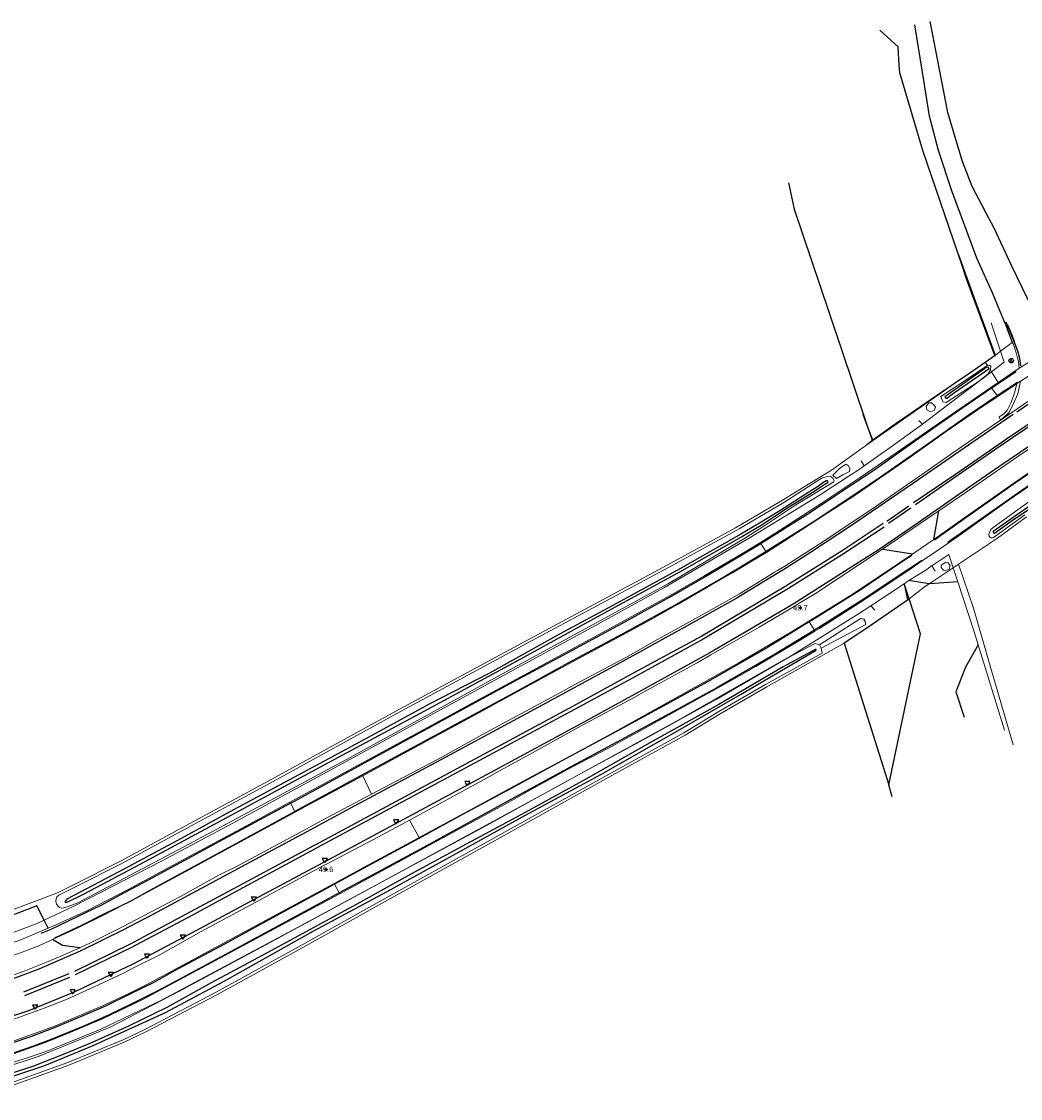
# Model space of a CAD drawing. Header units: metres. Extents: x 169249 to 194689, y 406250 to 412203.
# Tile 405 of 442: x 192243 to 192428, y 411809 to 412008. Entities that reach past the tile are written whole.
import ezdxf
from ezdxf.enums import TextEntityAlignment as Align

# ---------------------------------------------------------------- set-up
doc = ezdxf.new("R2010")
doc.units = ezdxf.units.M
doc.layers.get('0').update_dxf_attribs({"linetype": 'CONTINUOUS'})
for name, color, linetype, lineweight in [('BGT_NLCS_N264$0$B-WE-FV-GELEIDING_WILDRASTER-G', 252, 'CONTINUOUS', 18), ('BGT_NLCS_N264$0$B-WE-OG-TOPOGRAFIE_CULTUURSCHEIDING-G', 252, 'CONTINUOUS', 18), ('BGT_NLCS_N264$0$B-WE-OG-TOPOGRAFIE_TERREIN_AGRARISCH-GV', 252, 'CONTINUOUS', 18), ('BGT_NLCS_N264$0$B-WE-OG-TOPOGRAFIE_WATER-GV', 252, 'CONTINUOUS', 18), ('BGT_NLCS_N264$0$B-WE-OG-TOPOGRAFIE_WEG_BERM-GV', 252, 'CONTINUOUS', 18), ('BGT_NLCS_N264$0$B-WE-OG-TOPOGRAFIE_WEG_RIJWEG-GV', 252, 'CONTINUOUS', 18), ('BGT_NLCS_N264$0$B-WE-OG-TOPOGRAFIE_WEG_RIJWIELPAD-GV', 252, 'CONTINUOUS', 18), ('BGT_NLCS_N264$0$B-WE-VW-BEWEGWIJZERING_DRAAGCONSTRUCTIE-S', 252, 'CONTINUOUS', 25), ('X-XX-AL-REFERENTIE-G', 7, 'CONTINUOUS', 18)]:
    doc.layers.add(name, color=color, linetype=linetype, lineweight=lineweight)
for name, color, linetype in [('BGT_NLCS_N264$0$B-WE-IE-MEUBILAIR_WEGMEUBILAIR-S', 252, 'CONTINUOUS'), ('BGT_NLCS_N264$0$B-WE-IE-TERREINAFSCHEIDING_KUNSTMATIG_HEKWERK_RASTER-G', 252, 'CONTINUOUS'), ('BGT_NLCS_N264$0$B-WE-OG-TOPOGRAFIE_WATER_SLOOT-GV', 252, 'CONTINUOUS'), ('BGT_NLCS_N264$0$B-WE-OG-TOPOGRAFIE_WEG_INRIT-GV', 252, 'CONTINUOUS'), ('BGT_NLCS_N264$0$B-WE-OG-TOPOGRAFIE_WEG_RIJWEG-G', 252, 'CONTINUOUS'), ('BGT_NLCS_N264$0$B-WE-VW-MARKERING-G', 252, 'CONTINUOUS'), ('BGT_NLCS_N264$0$Label_Puntobject', 252, 'CONTINUOUS')]:
    doc.layers.add(name, color=color, linetype=linetype)
doc.styles.add('BGT_NLCS_N264$0$STANDARD', font='txt')

# ---------------------------------------------------------------- blocks, each defined once
blk = doc.blocks.new('BGT_NLCS_N264$0$SIE-WEG_WEGWIJZER-SO')
for q in [(-0.29, -0.29), (0, 0.41), (0.29, -0.29)]:
    blk.add_line((0, 0), q)
blk.add_circle((0, 0), 0.413)
blk = doc.blocks.new('BGT_NLCS_N264$0$SIE-WEG_SCHIJNWERPER-SO')
at = {"ltscale": 0.5, "flags": 128}
blk.add_lwpolyline([(-0.48, 0.61), (-0.21, 0.12), (0.21, 0.12), (0.48, 0.61)], close=True, dxfattribs=at)
at = {"ltscale": 0.5}
blk.add_circle((0, 0), 0.125, dxfattribs=at)
blk = doc.blocks.new('BGT_NLCS_N264$0$SIE-WEG_PAAL_ALGEMEEN_TYPE_02-SO')
at = {"ltscale": 0.5}
h = blk.add_hatch(color=256, dxfattribs=at)
h.paths.add_polyline_path([(0, 0), (0.1875, 0, 0.41421356), (0, 0.1875)])
h.paths.add_polyline_path([(0, -0.1875), (0, 0), (-0.1875, 0, 0.41421356)])
for p, q in [((-0.1875, 0), (0.1875, 0)), ((0, -0.1875), (0, 0.1875))]:
    blk.add_line(p, q, dxfattribs=at)
blk.add_circle((0, 0), 0.1875, dxfattribs=at)
blk = doc.blocks.new('BGT_NLCS_N264')
at = {"layer": 'BGT_NLCS_N264$0$B-WE-FV-GELEIDING_WILDRASTER-G'}
for p, q in [((192422.34, 411952.54, 12.41), (192424.07, 411947.28, 12.41)), ((192409.59, 411933.77, 12.12), (192408.95, 411934.45, 12.14)), ((192398.8, 411926.08, 12.21), (192398.23, 411927.01, 12.27)), ((192411.32, 411907.59, 0.36), (192411.98, 411906.56, 12.45)), ((192415.29, 411907.22, 12.37), (192416.14, 411904.62, 12.35)), ((192406.92, 411904.73, 12.42), (192410.62, 411907.02, 12.38)), ((192400.07, 411900.18, 12.46), (192406.2, 411904.25, 12.42)), ((192406.2, 411904.25, 12.42), (192406.92, 411904.73, 12.42)), ((192400.07, 411900.18, 12.46), (192400.77, 411899.35, 12.46)), ((192419.92, 411892.92, 12.31), (192424.78, 411877.14, 12.45)), ((192245.58, 411841.33, 12.76), (192241.53, 411839.73, 12.78)), ((192247.03, 411842.01, 12.72), (192245.58, 411841.33, 12.76))]:
    blk.add_line(p, q, dxfattribs=at)
for points in [[(192424.07, 411947.28, 12.41), (192424.74, 411945.25, 12.41), (192422.41, 411943.49, 12.38)], [(192422.41, 411943.49, 12.38), (192414.31, 411937.34, 12.28), (192409.59, 411933.77, 12.12)], [(192409.59, 411933.77, 12.12), (192408.53, 411933, 12.31), (192403.8, 411929.58, 12.37), (192398.8, 411926.08, 12.21)], [(192398.8, 411926.08, 12.21), (192398.26, 411925.64, 12.39), (192393.21, 411922.35, 12.4), (192390.67, 411920.72, 12.39), (192377.69, 411912.79, 12.44), (192361.74, 411903.48, 12.62), (192348.39, 411896.14, 12.63), (192333.87, 411888.25, 12.64), (192319.83, 411880.61, 12.68), (192306.48, 411873.26, 12.76), (192292.97, 411865.94, 12.59), (192281.98, 411859.96, 12.8), (192268.64, 411852.87, 12.77), (192257.62, 411847.14, 12.71), (192252.41, 411844.52, 12.58), (192247.03, 411842.01, 12.72)], [(192411.32, 411907.59, 12.37), (192414.5, 411909.64, 12.38), (192415.29, 411907.22, 12.37)], [(192410.62, 411907.02, 12.38), (192411.23, 411907.54, 12.37), (192411.32, 411907.59, 12.37)], [(192416.14, 411904.62, 12.35), (192419.17, 411895.36, 12.29), (192419.92, 411892.92, 12.31)], [(192384.71, 411890.56, 12.55), (192384.8, 411890.61, 12.55), (192397.76, 411898.67, 12.51), (192400.07, 411900.18, 12.46)], [(192345.17, 411868.42, 12.74), (192358.04, 411875.41, 12.64), (192371.45, 411882.8, 12.59), (192384.71, 411890.56, 12.55)], [(192339.53, 411865.34, 12.78), (192342.01, 411866.7, 12.76), (192345.17, 411868.42, 12.74)], [(192232.14, 411812.6, 13.04), (192239.38, 411814.61, 13.05), (192246.13, 411816.81, 13.06), (192259.3, 411822.15, 13.1), (192271.97, 411828.77, 13.04), (192288.06, 411837.43, 12.93), (192301.42, 411844.62, 12.97), (192314.88, 411851.92, 12.88), (192328.48, 411859.25, 12.83), (192339.53, 411865.34, 12.78)]]:
    blk.add_polyline3d(points, dxfattribs=at)
at = {"layer": 'BGT_NLCS_N264$0$B-WE-IE-TERREINAFSCHEIDING_KUNSTMATIG_HEKWERK_RASTER-G'}
for p, q in [((192423, 411946.49, 12.3), (192418.71, 411958.13, 12.17)), ((192420.81, 411952.62, 12.28), (192423.06, 411946.53, 12.32)), ((192423, 411946.48, 12.3), (192423, 411946.49, 12.3)), ((192399.21, 411934.04, 12.2), (192398.62, 411935.56, 12.16)), ((192400.45, 411930.84, 12.3), (192399.21, 411934.04, 12.2)), ((192399.21, 411934.04, 12.02), (192400.29, 411930.83, 12.01)), ((192400.45, 411930.84, 12.3), (192399.29, 411929.96, 12.14)), ((192407.12, 411901.44, 12.33), (192406.2, 411904.25, 12.42)), ((192406.2, 411904.25, 12.42), (192406.85, 411901.22, 12.4)), ((192410.82, 411904.24, 12.42), (192407.05, 411904.82, 12.42)), ((192395.09, 411893.25, 12.56), (192403.37, 411867.02, 12.84)), ((192403.99, 411864.83, 12.88), (192403.37, 411867.02, 12.84))]:
    blk.add_line(p, q, dxfattribs=at)
for points in [[(192418.71, 411958.13, 12.17), (192417.76, 411960.71, 12.15), (192416.99, 411962.97, 12.12), (192409.66, 411984.42, 11.92), (192405.4, 411998.81, 11.96), (192405.31, 412000.16, 11.94), (192405.1, 412003.64, 11.92), (192403.82, 412004.79, 11.85), (192401.7, 412006.71, 11.73)], [(192384.83, 411978.44, 12.05), (192385.85, 411973.57, 12.07), (192392.29, 411954.6, 12.09), (192399.21, 411934.04, 12.02)], [(192416.18, 411965.39, 12.03), (192416.27, 411965.13, 12.04), (192419.58, 411955.93, 12.25), (192420.81, 411952.62, 12.28)], [(192421.18, 411945.2, 12.18), (192418.38, 411943.23, 11.95), (192415.56, 411941.31, 12.02)], [(192423.06, 411946.53, 12.32), (192423.06, 411946.52, 12.32), (192421.18, 411945.2, 12.18)], [(192415.56, 411941.31, 12.02), (192404.76, 411933.91, 12.3), (192400.45, 411930.84, 12.3)], [(192416.14, 411904.62, 12.35), (192410.94, 411904.22, 12.42), (192410.82, 411904.24, 12.42)], [(192406.85, 411901.22, 12.4), (192399.52, 411896.16, 12.5), (192395.09, 411893.25, 12.56)], [(192403.37, 411867.02, 12.84), (192409.25, 411894.98, 12.12), (192407.12, 411901.44, 12.33)], [(192419.92, 411892.92, 12.31), (192417.57, 411888.83, 12.32), (192415.79, 411884.27, 12.24), (192417.31, 411879.55, 12.13)]]:
    blk.add_polyline3d(points, dxfattribs=at)
at = {"layer": 'BGT_NLCS_N264$0$B-WE-OG-TOPOGRAFIE_CULTUURSCHEIDING-G'}
blk.add_polyline3d([(192416.27, 411907.87, 12.37), (192419.07, 411899.7, 12.16), (192422.38, 411888.19, 12.32), (192426.42, 411874.41, 12.45)], dxfattribs=at)
at = {"layer": 'BGT_NLCS_N264$0$B-WE-OG-TOPOGRAFIE_TERREIN_AGRARISCH-GV'}
for p, q in [((192420.81, 411952.62, 7.01), (192418.71, 411958.13, 2.18)), ((192423.11, 411946.56, 12.31), (192420.81, 411952.62, 7.01)), ((192415.56, 411941.31, 12.23), (192421.17, 411945.22, 12.26)), ((192421.17, 411945.22, 12.26), (192423, 411946.49, 12.31)), ((192423, 411946.49, 12.31), (192423.06, 411946.53, 12.31)), ((192423.06, 411946.53, 12.31), (192423.11, 411946.56, 12.31)), ((192399.29, 411929.96, 12.14), (192415.56, 411941.31, 12.23)), ((192415.29, 411907.22, 12.37), (192410.82, 411904.24, 12.39)), ((192416.27, 411907.87, 12.37), (192415.29, 411907.22, 12.37)), ((192406.85, 411901.22, 12.4), (192395.09, 411893.25, 12.56)), ((192407.12, 411901.44, 12.4), (192406.85, 411901.22, 12.4))]:
    blk.add_line(p, q, dxfattribs=at)
for points in [[(192428.83, 411916.61, 12.17), (192423.5, 411912.68, 12.34), (192416.27, 411907.87, 12.37)], [(192160.98, 411826.26, 12.52), (192178.96, 411829.37, 12.67), (192202.03, 411833.18, 12.78), (192215.28, 411835.79, 12.79), (192220.94, 411837.12, 12.83), (192226.71, 411838.81, 12.84), (192231.64, 411840.31, 12.92), (192235.7, 411841.86, 12.89), (192249.51, 411847.03, 12.92), (192252.61, 411848.58, 12.89), (192261.18, 411852.93, 12.84), (192270.39, 411857.9, 12.81), (192289.18, 411868.1, 12.84), (192312.11, 411880.68, 12.93), (192336.11, 411893.6, 12.96), (192362.36, 411907.67, 12.83), (192375.02, 411914.62, 12.67), (192383.69, 411919.73, 12.36), (192387.73, 411922.18, 12.32), (192392.8, 411925.29, 12.23), (192399.29, 411929.96, 12.14)], [(192410.82, 411904.24, 12.39), (192409.98, 411903.68, 12.4), (192407.12, 411901.44, 12.4)], [(192395.09, 411893.25, 12.56), (192380.78, 411885.16, 12.68), (192372.19, 411880.2, 12.74), (192365.7, 411876.25, 12.77), (192351.59, 411868.45, 12.75), (192332.07, 411857.58, 12.72), (192308.96, 411844.77, 12.8), (192295.62, 411837.3, 12.85), (192278.98, 411828.14, 12.92), (192265.9, 411821.3, 12.95), (192261.86, 411819.38, 12.95), (192251.64, 411815.16, 12.93), (192237.28, 411810.04, 12.91)]]:
    blk.add_polyline3d(points, dxfattribs=at)
at = {"layer": 'BGT_NLCS_N264$0$B-WE-OG-TOPOGRAFIE_WATER-GV'}
blk.add_line((192390.86, 411892.3, 12.27), (192390.52, 411892.97, 12.38), dxfattribs=at)
for points in [[(192432.39, 411921.64, 12.12), (192422.67, 411914.64, 12.4), (192422.24, 411914.26, 12.4), (192421.92, 411913.63, 12.4), (192421.86, 411913.38, 12.4), (192421.92, 411913.05, 12.4), (192422.13, 411912.79, 12.4), (192422.25, 411912.73, 12.4), (192422.5, 411912.72, 12.4), (192422.74, 411912.79, 12.38), (192423.21, 411913.09, 12.34), (192428.55, 411917.02, 12.17)], [(192421.69, 411944.65, 12.07), (192421.5, 411944.61, 12.04), (192417.88, 411942.11, 11.97), (192412.99, 411938.9, 12.01), (192413.16, 411938.38, 12.02), (192413.44, 411937.91, 12.06), (192413.97, 411937.81, 12.17), (192419.94, 411941.65, 12.31), (192421.79, 411943.12, 12.2), (192422.2, 411943.83, 12.19)], [(192422.2, 411943.83, 12.19), (192422.26, 411944.51, 12.17), (192422.02, 411944.71, 12.12), (192421.69, 411944.65, 12.07)], [(192312.35, 411880.24, 12.93), (192289.42, 411867.66, 12.84), (192270.63, 411857.46, 12.81), (192261.41, 411852.49, 12.84), (192252.83, 411848.13, 12.89), (192249.77, 411846.6, 12.92), (192249.41, 411846.33, 12.92), (192249.26, 411845.9, 12.92), (192249.22, 411845.51, 12.92), (192249.35, 411844.95, 12.89), (192249.63, 411844.57, 12.85), (192249.9, 411844.34, 12.84), (192250.2, 411844.22, 12.88), (192250.67, 411844.24, 12.88), (192251.52, 411844.48, 12.85), (192253.29, 411845.17, 12.83), (192273.98, 411856.14, 12.79), (192303.67, 411872.09, 12.74), (192330.42, 411886.79, 12.66), (192362.58, 411904.3, 12.6), (192376.55, 411912.55, 12.54), (192380.08, 411914.8, 12.35), (192386.16, 411918.88, 12.26), (192393.19, 411923.13, 12.38), (192393.25, 411923.36, 12.32), (192393.03, 411923.82, 12.3), (192392.7, 411924.03, 12.27), (192392.34, 411924.17, 12.31), (192391.03, 411923.87, 12.35), (192383.95, 411919.3, 12.36), (192375.67, 411914.42, 12.66), (192375.27, 411914.18, 12.67), (192362.6, 411907.23, 12.83), (192336.34, 411893.16, 12.96), (192312.35, 411880.24, 12.93)], [(192390.52, 411892.97, 12.38), (192389.76, 411893.21, 12.5), (192384.71, 411890.56, 12.64)], [(192237.13, 411810.52, 12.91), (192251.45, 411815.63, 12.93), (192261.66, 411819.84, 12.95), (192265.68, 411821.75, 12.95), (192278.74, 411828.59, 12.92), (192295.38, 411837.74, 12.85), (192308.71, 411845.21, 12.8), (192331.83, 411858.01, 12.72), (192351.35, 411868.89, 12.75), (192365.44, 411876.68, 12.77), (192371.94, 411880.63, 12.74), (192380.53, 411885.59, 12.68), (192391.03, 411891.42, 12.62), (192390.86, 411892.3, 12.27)], [(192384.71, 411890.56, 12.64), (192383.8, 411890.08, 12.67), (192363.96, 411878.78, 12.69), (192345.17, 411868.42, 12.79)], [(192345.17, 411868.42, 12.79), (192342.51, 411866.95, 12.8), (192339.53, 411865.34, 12.81)], [(192339.53, 411865.34, 12.81), (192325.23, 411857.58, 12.88), (192308.42, 411848.46, 12.98), (192293.02, 411840.12, 13.05), (192281.24, 411833.81, 13.03), (192268.77, 411827.19, 13.16), (192257.43, 411821.75, 13.2), (192247.26, 411817.64, 13.18)], [(192247.26, 411817.64, 13.18), (192239.43, 411815.01, 13.12), (192233.88, 411813.11, 13.1), (192232.14, 411812.6, 13.09)]]:
    blk.add_polyline3d(points, dxfattribs=at)
at = {"layer": 'BGT_NLCS_N264$0$B-WE-OG-TOPOGRAFIE_WATER_SLOOT-GV'}
for points in [[(192432.12, 411920.52, 11.55), (192422.72, 411913.91, 11.67), (192422.7, 411913.79, 11.66), (192422.94, 411913.59, 11.65), (192426.45, 411916.14, 11.54), (192434.21, 411921.29, 11.44)], [(192415.55, 411939.63, 11.78), (192421.33, 411943.63, 11.92), (192421.92, 411944.1, 11.97), (192421.74, 411944.33, 11.94), (192421.37, 411944.3, 11.96), (192421.07, 411944.05, 11.95), (192413.76, 411938.87, 11.78), (192413.96, 411938.61, 11.86), (192414.18, 411938.59, 11.86), (192414.66, 411939.04, 11.84), (192415.55, 411939.63, 11.78)], [(192376.01, 411913.41, 11.83), (192364.82, 411907.05, 11.96), (192352.98, 411900.61, 11.96), (192342.4, 411894.92, 11.95), (192329.49, 411887.71, 11.91), (192318.29, 411881.93, 11.95), (192307.02, 411875.82, 11.92), (192293.25, 411868.4, 11.9), (192282.07, 411862.43, 11.89), (192271.73, 411856.72, 11.91), (192260.89, 411850.94, 11.93), (192251.24, 411845.89, 12.03), (192250.95, 411845.42, 12.03), (192250.97, 411845.27, 12.03), (192251.33, 411845.31, 12.02), (192254.43, 411846.85, 11.93), (192264.82, 411852.34, 11.75), (192282.44, 411861.86, 11.8), (192298.98, 411870.78, 11.79), (192316.61, 411880.26, 11.8), (192334.58, 411890, 11.86), (192350.75, 411898.88, 11.89), (192364.73, 411906.43, 11.82), (192376.12, 411912.91, 11.8), (192376.32, 411913.04, 11.8), (192379.77, 411915.09, 11.85), (192384.61, 411918.27, 11.85), (192389.19, 411921.15, 11.84), (192391.56, 411922.7, 11.9), (192392.14, 411923.07, 11.92), (192392.04, 411923.28, 11.92), (192391.81, 411923.31, 11.94), (192391.15, 411922.93, 11.91), (192390.15, 411922.2, 11.9), (192388.55, 411921.21, 11.81), (192383.22, 411917.72, 11.81), (192379.15, 411915.27, 11.82), (192376.01, 411913.41, 11.83)], [(192359.17, 411874.82, 12.11), (192347.3, 411868.09, 12.05), (192336.09, 411861.91, 12.07), (192324.38, 411855.64, 12.07), (192314.9, 411850.48, 12.07), (192304.92, 411844.93, 12.06), (192288.34, 411835.91, 12.07), (192277.95, 411830.36, 12.08), (192269.76, 411825.81, 12.1), (192262.64, 411822.39, 12.1), (192255.93, 411819.36, 12.07), (192250.59, 411817.14, 12.08), (192244.79, 411814.85, 12.06), (192238.11, 411812.76, 12.06)], [(192237.32, 411811.8, 12.05), (192247.2, 411815.07, 12.05), (192256.12, 411818.81, 12.05), (192269.54, 411824.91, 11.99), (192280.38, 411830.72, 12), (192296.81, 411839.92, 11.98), (192310.55, 411847.28, 11.97), (192324.52, 411854.98, 11.98), (192336.02, 411861.33, 12.01), (192350.06, 411868.97, 12), (192363.95, 411876.85, 12.02), (192375.93, 411883.73, 12.04), (192389.95, 411891.93, 12.01), (192389.85, 411892.16, 12.1), (192383.85, 411888.89, 12.09), (192371.91, 411881.89, 12.09), (192359.17, 411874.82, 12.11)]]:
    blk.add_polyline3d(points, dxfattribs=at)
at = {"layer": 'BGT_NLCS_N264$0$B-WE-OG-TOPOGRAFIE_WEG_BERM-GV'}
for p, q in [((192424.07, 411947.28, 12.37), (192423.11, 411946.56, 12.31)), ((192421.17, 411945.22, 12.26), (192421.18, 411945.2, 12.26)), ((192421.18, 411945.2, 12.26), (192421.69, 411944.65, 12.07)), ((192422.2, 411943.83, 12.19), (192422.41, 411943.49, 12.22)), ((192422.41, 411943.49, 12.22), (192423.64, 411941.52, 12.42)), ((192307.63, 411865.29, 13.1), (192306.01, 411868.72, 12.92)), ((192316.44, 411857.3, 12.97), (192314.65, 411860.51, 13.14))]:
    blk.add_line(p, q, dxfattribs=at)
for points in [[(192426.29, 411948.93, 12.35), (192426.23, 411948.89, 12.5), (192424.07, 411947.28, 12.37)], [(192427.06, 411941.32, 12.54), (192426.71, 411939.74, 12.61), (192426, 411937.82, 12.61), (192425.25, 411936.29, 12.62), (192424.58, 411935.64, 12.63), (192423.81, 411935.13, 12.64), (192424.04, 411934.55, 12.57)], [(192410.26, 411937.13, 12.1), (192410.43, 411936.45, 12.17), (192410.97, 411936.14, 12.13), (192411.39, 411936.17, 12.12), (192411.74, 411936.34, 12.1), (192411.99, 411936.93, 12.05), (192411.73, 411937.39, 12.09), (192411.27, 411937.76, 12.06), (192410.83, 411937.72, 12.12), (192410.26, 411937.13, 12.1)], [(192393.04, 411924.34, 12.24), (192393.69, 411923.7, 12.3), (192394.89, 411924.42, 12.29), (192396.1, 411925.04, 12.26), (192396.15, 411925.59, 12.26), (192395.85, 411926.11, 12.19), (192395.5, 411926.41, 12.21), (192394.3, 411925.65, 12.21), (192393.04, 411924.34, 12.24)], [(192413.04, 411907.69, 12.27), (192413.08, 411907.25, 12.26), (192413.48, 411906.79, 12.31), (192413.93, 411906.67, 12.29), (192414.52, 411906.95, 12.31), (192414.72, 411907.54, 12.33), (192414.39, 411908.09, 12.34), (192413.94, 411908.23, 12.36), (192413.04, 411907.69, 12.27)], [(192390.86, 411892.3, 12.27), (192399.11, 411896.73, 12.46), (192398.97, 411897.26, 12.39), (192398.75, 411897.59, 12.39), (192398.9, 411897.69, 12.39), (192398.19, 411897.79, 12.4), (192397.09, 411897.16, 12.42), (192390.52, 411892.97, 12.38)]]:
    blk.add_polyline3d(points, dxfattribs=at)
at = {"layer": 'BGT_NLCS_N264$0$B-WE-OG-TOPOGRAFIE_WEG_INRIT-GV'}
for p, q in [((192411.7, 411912.43, 12.41), (192412.61, 411917.73, 12.55)), ((192402.22, 411910.62, 12.63), (192407.8, 411909.78, 12.46)), ((192247.77, 411840.5, 12.81), (192247.03, 411842.01, 12.85))]:
    blk.add_line(p, q, dxfattribs=at)
for points in [[(192247.03, 411842.01, 12.85), (192245.72, 411844.66, 12.92), (192238.63, 411841.92, 12.84), (192239.85, 411839.02, 12.82)], [(192253.67, 411836.85, 13.03), (192250.45, 411837.29, 12.9), (192248.6, 411838.39, 12.87)]]:
    blk.add_polyline3d(points, dxfattribs=at)
at = {"layer": 'BGT_NLCS_N264$0$B-WE-OG-TOPOGRAFIE_WEG_RIJWEG-G'}
for points in [[(192425.33, 411951.4, 12.32), (192423.97, 411954.66, 12.29), (192422.55, 411958.09, 12.27), (192421.64, 411960.14, 12.24), (192419.68, 411964.51, 12.18), (192415.03, 411976.97, 12.05), (192412.57, 411984.45, 12), (192410.89, 411990.77, 11.94), (192409.83, 411997.4, 11.9), (192408.19, 412007.67, 11.85)], [(192431.98, 411952.31, 12.37), (192431.73, 411952.64, 12.36), (192430.52, 411954.54, 12.31), (192430.06, 411955.35, 12.29), (192429.01, 411957.19, 12.27), (192426.2, 411962.9, 12.19), (192422.89, 411970.06, 12.15), (192421.4, 411972.83, 12.1), (192420.67, 411974.23, 12.08), (192418.8, 411977.78, 12.04), (192417, 411982.39, 11.99), (192415.78, 411986.49, 11.93), (192414.33, 411991.5, 11.9), (192411.36, 412006.77, 11.83), (192411.06, 412008.31, 11.82)], [(192426.29, 411948.93, 12.35), (192425.36, 411951.33, 12.32), (192425.33, 411951.4, 12.32)]]:
    blk.add_polyline3d(points, dxfattribs=at)
at = {"layer": 'BGT_NLCS_N264$0$B-WE-OG-TOPOGRAFIE_WEG_RIJWEG-GV'}
for p, q in [((192425.33, 411951.4, 4.39), (192426.29, 411948.93, 12.35)), ((192424.04, 411934.55, 12.57), (192423.96, 411934.47, 12.57))]:
    blk.add_line(p, q, dxfattribs=at)
for points in [[(192444.18, 411947.23, 12.62), (192438.63, 411944, 12.59), (192434.65, 411941.59, 12.59), (192429.26, 411938.1, 12.58), (192423.96, 411934.47, 12.57)], [(192426.29, 411948.93, 12.35), (192426.39, 411948.69, 12.36), (192427.03, 411946.82, 12.41), (192427.4, 411945.33, 12.44), (192427.48, 411944.14, 12.45)], [(192427.73, 411941.77, 12.56), (192427.24, 411939.4, 12.61), (192426.48, 411937.58, 12.64), (192425.64, 411935.96, 12.62), (192424.04, 411934.55, 12.57)], [(192423.96, 411934.47, 12.57), (192423.66, 411934.27, 12.57), (192422.49, 411933.47, 12.57), (192421.96, 411933.1, 12.56), (192415.43, 411928.62, 12.54), (192409.42, 411924.4, 12.54), (192401.06, 411918.61, 12.57), (192391.38, 411912.16, 12.66), (192384.14, 411907.53, 12.71), (192382.8, 411906.71, 12.79), (192382.24, 411906.37, 12.83), (192380.34, 411905.22, 12.74), (192375.77, 411902.41, 12.73), (192371.64, 411900.05, 12.8), (192365.36, 411896.57, 12.94), (192360.02, 411893.6, 12.86), (192354.68, 411890.62, 12.99), (192345.27, 411885.6, 12.93), (192343.28, 411884.46, 13.04), (192336.22, 411880.66, 12.97), (192328.08, 411876.27, 13.12), (192320.63, 411872.18, 13.06), (192307.63, 411865.29, 13.1)], [(192412.61, 411917.73, 12.55), (192417.89, 411921.35, 12.51), (192423.23, 411925.01, 12.48), (192428.05, 411928.33, 12.47), (192432.03, 411930.96, 12.44), (192436.28, 411933.61, 12.42), (192437.85, 411934.61, 12.42)], [(192402.22, 411910.62, 12.63), (192411.88, 411917.23, 12.56), (192412.61, 411917.73, 12.55)], [(192314.65, 411860.51, 13.14), (192329.02, 411868.31, 13.07), (192330.64, 411869.23, 13.11), (192336.85, 411872.67, 13.01), (192343.54, 411876.35, 12.98), (192346.47, 411877.98, 13.02), (192357.02, 411883.6, 12.91), (192357.06, 411883.66, 12.98), (192367.89, 411889.61, 12.86), (192370.46, 411891.12, 12.94), (192379.39, 411896.21, 12.8), (192386.15, 411900.2, 12.82), (192386.59, 411900.54, 12.73), (192389.8, 411902.47, 12.7), (192402.22, 411910.62, 12.63)], [(192307.63, 411865.29, 13.1), (192298.47, 411860.43, 13.12), (192296.19, 411859.18, 13.18), (192295.3, 411858.7, 13.17), (192282.75, 411851.95, 13.13), (192279.23, 411850.24, 13.06), (192272.27, 411846.39, 13.09), (192270.85, 411845.62, 13.05), (192264, 411842.07, 13.01), (192261.55, 411840.75, 13.04), (192258.73, 411839.31, 13.01), (192255.64, 411837.79, 13.04), (192253.67, 411836.85, 13.03)], [(192226.03, 411819.08, 13.41), (192231.63, 411820.52, 13.41), (192235.56, 411821.67, 13.44), (192240.26, 411823.22, 13.41), (192247.05, 411825.71, 13.4), (192251.31, 411827.35, 13.44), (192257.14, 411830.03, 13.39), (192261.73, 411832.15, 13.39), (192263.7, 411833.19, 13.4), (192268.46, 411835.55, 13.36), (192276.13, 411839.91, 13.37), (192285.33, 411844.84, 13.33), (192298.88, 411852.14, 13.28), (192299.31, 411852.37, 13.28), (192308.96, 411857.41, 13.17), (192314.65, 411860.51, 13.14)], [(192253.67, 411836.85, 13.03), (192250.17, 411835.32, 13.04), (192247.04, 411834, 13.05), (192243.36, 411832.55, 13.05), (192238.68, 411830.89, 13.02)]]:
    blk.add_polyline3d(points, dxfattribs=at)
at = {"layer": 'BGT_NLCS_N264$0$B-WE-OG-TOPOGRAFIE_WEG_RIJWIELPAD-GV'}
for p, q in [((192427.73, 411941.77, 12.56), (192437.38, 411947.91, 12.58)), ((192427.48, 411944.14, 12.45), (192423.64, 411941.52, 12.42)), ((192423.64, 411941.52, 12.42), (192422.28, 411940.59, 12.41)), ((192427.06, 411941.32, 12.54), (192427.73, 411941.77, 12.56)), ((192422.37, 411940.48, 12.41), (192422.28, 411940.59, 12.41)), ((192423.4, 411939.12, 12.43), (192422.37, 411940.48, 12.41)), ((192423.54, 411938.93, 12.43), (192423.4, 411939.12, 12.43)), ((192379.72, 411911.72, 12.54), (192379.6, 411911.91, 12.54)), ((192380.64, 411910.23, 12.56), (192379.72, 411911.72, 12.54)), ((192411.7, 411912.43, 12.41), (192407.8, 411909.78, 12.46)), ((192380.74, 411910.06, 12.56), (192380.64, 411910.23, 12.56)), ((192388.65, 411897.19, 12.58), (192388.58, 411897.3, 12.59)), ((192389.6, 411895.63, 12.51), (192388.65, 411897.19, 12.58)), ((192389.7, 411895.47, 12.5), (192389.6, 411895.63, 12.51)), ((192292.62, 411863.63, 12.87), (192292.51, 411863.84, 12.87)), ((192293.45, 411862.11, 12.93), (192292.62, 411863.63, 12.87)), ((192293.53, 411861.96, 12.93), (192293.45, 411862.11, 12.93)), ((192300.77, 411848.66, 13.08), (192300.7, 411848.79, 13.09)), ((192301.66, 411847.03, 13.03), (192300.77, 411848.66, 13.08)), ((192301.75, 411846.86, 13.03), (192301.66, 411847.03, 13.03))]:
    blk.add_line(p, q, dxfattribs=at)
for points in [[(192435.14, 411949.03, 12.5), (192433.98, 411948.35, 12.48), (192431.61, 411946.78, 12.47), (192429.52, 411945.4, 12.46), (192427.48, 411944.14, 12.45)], [(192389.7, 411895.47, 12.5), (192390.53, 411895.98, 12.5), (192394.47, 411898.52, 12.5), (192397.98, 411900.72, 12.44), (192402.43, 411903.65, 12.42), (192406.92, 411906.66, 12.38), (192409.02, 411908.11, 12.38), (192412.73, 411910.66, 12.38), (192416.33, 411913.14, 12.32), (192425.66, 411919.77, 12.21), (192432.95, 411924.79, 12.17), (192438.52, 411928.57, 12.16), (192444.58, 411932.32, 12.16), (192448.86, 411934.74, 12.12), (192454.49, 411937.71, 12.09), (192459.27, 411939.95, 12.09), (192463.88, 411941.86, 12.07), (192467.59, 411943.19, 12.08), (192470.66, 411944.14, 12.08), (192472.98, 411944.79, 12.08)], [(192423.54, 411938.93, 12.43), (192426.76, 411941.09, 12.46), (192427.06, 411941.32, 12.54)], [(192422.28, 411940.59, 12.41), (192412.73, 411934.05, 12.35), (192404.91, 411928.59, 12.36), (192397.92, 411923.76, 12.38), (192390.87, 411919.08, 12.43), (192383.13, 411914.1, 12.51), (192379.6, 411911.91, 12.54)], [(192380.74, 411910.06, 12.56), (192384.22, 411912.23, 12.52), (192389.99, 411915.99, 12.49), (192397.16, 411920.62, 12.45), (192402.72, 411924.49, 12.41), (192407.32, 411927.67, 12.39), (192414.01, 411932.43, 12.36), (192420.73, 411937.04, 12.4), (192423.54, 411938.93, 12.43)], [(192439.64, 411931.67, 12.28), (192438.84, 411931.18, 12.27), (192437.52, 411930.33, 12.26), (192435.45, 411928.95, 12.26), (192433.08, 411927.39, 12.28), (192427.14, 411923.29, 12.31), (192418.05, 411916.93, 12.37), (192411.7, 411912.43, 12.41)], [(192379.6, 411911.91, 12.54), (192376.47, 411909.97, 12.56), (192369.33, 411905.75, 12.62), (192362.79, 411902.01, 12.65), (192351.88, 411896.05, 12.71), (192343.01, 411891.23, 12.73), (192333.11, 411885.84, 12.75), (192325.36, 411881.67, 12.83), (192322.32, 411880.01, 12.85), (192305.85, 411871.07, 12.86), (192292.51, 411863.84, 12.87)], [(192306.01, 411868.72, 12.92), (192317.8, 411875.09, 12.91), (192326.29, 411879.67, 12.87), (192332.03, 411882.85, 12.82), (192339.71, 411887.02, 12.77), (192345.87, 411890.34, 12.77), (192352.53, 411893.93, 12.71), (192359.26, 411897.59, 12.71), (192364.39, 411900.47, 12.69), (192370.44, 411903.96, 12.65), (192374.43, 411906.28, 12.58), (192379.26, 411909.14, 12.58), (192380.74, 411910.06, 12.56)], [(192407.8, 411909.78, 12.46), (192405.34, 411908.11, 12.49), (192396.1, 411901.92, 12.55), (192388.58, 411897.3, 12.59)], [(192388.58, 411897.3, 12.59), (192385.07, 411895.14, 12.61), (192375.51, 411889.56, 12.69), (192363.65, 411882.95, 12.74), (192352.68, 411876.85, 12.77), (192343.46, 411871.86, 12.79), (192338.11, 411869.03, 12.79), (192332.61, 411866.04, 12.85), (192330.02, 411864.63, 12.86), (192316.44, 411857.3, 12.97)], [(192301.75, 411846.86, 13.03), (192315.29, 411854.19, 12.97), (192333.07, 411863.85, 12.82), (192333.51, 411864.09, 12.82), (192337.06, 411866.13, 12.77), (192344.6, 411870.23, 12.72), (192351.48, 411873.81, 12.7), (192358.02, 411877.42, 12.68), (192364.82, 411881.15, 12.62), (192370.54, 411884.33, 12.62), (192375.3, 411886.95, 12.59), (192378.77, 411888.92, 12.58), (192383.33, 411891.62, 12.52), (192386.68, 411893.63, 12.5), (192389.7, 411895.47, 12.5)], [(192293.53, 411861.96, 12.93), (192295.55, 411863.06, 12.93), (192306.01, 411868.72, 12.92)], [(192292.51, 411863.84, 12.87), (192283.43, 411858.91, 12.87), (192274.03, 411853.85, 12.8), (192262.5, 411847.62, 12.78), (192255.08, 411843.79, 12.77), (192249.24, 411841.12, 12.79), (192247.77, 411840.5, 12.81)], [(192248.6, 411838.39, 12.87), (192253.16, 411840.47, 12.88), (192258.01, 411842.88, 12.84), (192263.76, 411845.84, 12.88), (192273.27, 411850.96, 12.9), (192293.53, 411861.96, 12.93)], [(192316.44, 411857.3, 12.97), (192308.43, 411852.97, 13.04), (192300.7, 411848.79, 13.09)], [(192300.7, 411848.79, 13.09), (192288.72, 411842.31, 13.15), (192272.07, 411833.31, 13.18), (192266.3, 411830.22, 13.25), (192262.95, 411828.54, 13.27), (192258.3, 411826.32, 13.27), (192249.18, 411822.43, 13.21), (192245.08, 411820.92, 13.24), (192238.12, 411818.46, 13.25), (192229.17, 411815.84, 13.26), (192226.96, 411815.32, 13.26)], [(192206.39, 411808.98, 13.11), (192215.95, 411810.58, 13.15), (192220.24, 411811.44, 13.17), (192226.01, 411812.77, 13.19), (192231.05, 411814.04, 13.2), (192236.13, 411815.54, 13.21), (192241.38, 411817.26, 13.23), (192247.42, 411819.39, 13.2), (192251.97, 411821.25, 13.2), (192257.88, 411823.74, 13.24), (192265.18, 411827.23, 13.22), (192283.04, 411836.78, 13.11), (192297.83, 411844.74, 13.05), (192301.75, 411846.86, 13.03)], [(192247.77, 411840.5, 12.81), (192242.42, 411838.23, 12.79), (192240.47, 411837.54, 12.81)], [(192241.05, 411835.36, 12.89), (192242.65, 411835.95, 12.88), (192246.05, 411837.26, 12.87), (192248.6, 411838.39, 12.87)]]:
    blk.add_polyline3d(points, dxfattribs=at)
at = {"layer": 'BGT_NLCS_N264$0$B-WE-VW-MARKERING-G'}
for p, q in [((192426.59, 411949.11, 12.36), (192425.08, 411952.64, 12.34)), ((192422.37, 411940.48, 12.41), (192426.92, 411943.55, 12.5)), ((192423.4, 411939.12, 12.43), (192427.17, 411941.56, 12.53))]:
    blk.add_line(p, q, dxfattribs=at)
at = {"layer": 'BGT_NLCS_N264$0$B-WE-VW-MARKERING-G', "linetype": 'Continuous'}
for p, q in [((192402.99, 411915.85, 12.72), (192407.08, 411918.68, 12.71)), ((192407.46, 411918.22, 12.7), (192403.33, 411915.41, 12.72)), ((192251.61, 411832.04, 13.27), (192243.26, 411828.67, 13.27)), ((192243.45, 411828.05, 13.31), (192251.81, 411831.43, 13.29))]:
    blk.add_line(p, q, dxfattribs=at)
for points in [[(192431.58, 411931.2, 12.53), (192423.75, 411925.86, 12.56), (192416.33, 411920.78, 12.61), (192408.78, 411915.55, 12.66), (192401.39, 411910.48, 12.71), (192397.89, 411908.26, 12.73), (192386.36, 411900.91, 12.82), (192386.08, 411900.74, 12.82), (192370.28, 411891.45, 12.94), (192357.02, 411884.18, 12.99), (192346.35, 411878.3, 13.03), (192330.37, 411869.68, 13.11), (192299, 411852.8, 13.29), (192298.63, 411852.6, 13.29), (192285, 411845.29, 13.32), (192276.03, 411840.47, 13.36), (192263.58, 411833.89, 13.38), (192252.62, 411828.66, 13.4), (192244.14, 411825.18, 13.41), (192235.43, 411822.39, 13.43)], [(192434.58, 411940.91, 12.67), (192431.17, 411938.77, 12.65), (192427.06, 411936, 12.63)], [(192426.38, 411935.59, 12.66), (192418.91, 411930.44, 12.68), (192408.94, 411923.53, 12.68), (192396.47, 411915, 12.74), (192388.88, 411910.04, 12.81), (192383.74, 411906.75, 12.83), (192383.04, 411906.32, 12.84), (192375.11, 411901.54, 12.91), (192365.51, 411896.12, 12.94), (192352.42, 411888.93, 13.05), (192336.29, 411880.16, 13.11), (192320.44, 411871.63, 13.19), (192304.4, 411863.06, 13.17), (192295.54, 411858.27, 13.19), (192288.54, 411854.48, 13.21), (192267.18, 411843.04, 13.11), (192261.64, 411840.12, 13.08), (192253.7, 411836.24, 13.08), (192246.06, 411832.9, 13.11), (192239.64, 411830.52, 13.13)]]:
    blk.add_polyline3d(points, dxfattribs=at)
at = {"layer": 'BGT_NLCS_N264$0$B-WE-VW-MARKERING-G'}
for points in [[(192425.32, 411952.2, 12.33), (192426.21, 411950.14, 12.37), (192426.59, 411949.11, 12.36)], [(192427.82, 411944.56, 12.49), (192427.61, 411945.93, 12.44), (192427.3, 411947.09, 12.42), (192426.72, 411948.76, 12.38), (192426.59, 411949.11, 12.36)], [(192472.94, 411944.93, 12.14), (192470.52, 411944.31, 12.14), (192465.84, 411942.83, 12.14), (192461.3, 411941.1, 12.15), (192456.78, 411939.07, 12.18), (192452.42, 411936.84, 12.19), (192448.07, 411934.5, 12.21), (192443.83, 411932.06, 12.23), (192442.81, 411931.46, 12.23), (192440.43, 411929.92, 12.23), (192435.52, 411926.68, 12.25), (192431.44, 411923.92, 12.27), (192427.37, 411921.1, 12.29), (192419.3, 411915.4, 12.35), (192415.24, 411912.57, 12.37), (192414.3, 411911.89, 12.37)], [(192379.72, 411911.72, 12.57), (192379.96, 411911.86, 12.56), (192388.4, 411917.19, 12.48), (192396.66, 411922.7, 12.42), (192400.8, 411925.37, 12.39), (192408.95, 411931.2, 12.37), (192417.08, 411936.88, 12.4), (192422.37, 411940.48, 12.41)], [(192380.64, 411910.23, 12.61), (192380.89, 411910.38, 12.61), (192389.35, 411915.69, 12.52), (192397.64, 411921.17, 12.46), (192401.82, 411924.01, 12.44), (192409.99, 411929.72, 12.41), (192418.08, 411935.42, 12.43), (192423.4, 411939.12, 12.43)], [(192407.95, 411919.31, 12.7), (192415.69, 411924.55, 12.65), (192425.13, 411931.09, 12.61), (192430.67, 411934.8, 12.61)], [(192430.84, 411934.36, 12.6), (192424, 411929.71, 12.61), (192416.83, 411924.77, 12.64), (192408.31, 411918.88, 12.7)], [(192439.65, 411931.57, 12.28), (192439.61, 411931.51, 12.28), (192434.56, 411928.16, 12.29), (192430.45, 411925.39, 12.32), (192426.37, 411922.59, 12.34), (192418.27, 411916.88, 12.4), (192414.21, 411914.05, 12.42), (192411.83, 411912.34, 12.43)], [(192402.31, 411915.4, 12.72), (192394.73, 411910.34, 12.78), (192384.51, 411903.91, 12.85), (192384.34, 411903.81, 12.85), (192368.76, 411894.56, 12.96), (192356.34, 411887.82, 13.03), (192344.94, 411881.57, 13.08), (192329.95, 411873.49, 13.15), (192297.37, 411855.96, 13.26), (192296.93, 411855.72, 13.26), (192284.63, 411849.13, 13.24), (192274.16, 411843.51, 13.24), (192262.95, 411837.54, 13.23), (192252.66, 411832.46, 13.27)], [(192402.54, 411914.73, 12.71), (192394.64, 411909.56, 12.78), (192384.83, 411903.39, 12.84), (192384.8, 411903.37, 12.84), (192369, 411893.99, 12.97), (192356.52, 411887.08, 13.03), (192345.22, 411880.98, 13.08), (192330.05, 411872.84, 13.13), (192297.67, 411855.41, 13.26), (192297.23, 411855.17, 13.26), (192284.6, 411848.37, 13.26), (192274.6, 411842.95, 13.26), (192262.95, 411836.79, 13.26), (192252.8, 411831.87, 13.3)], [(192292.62, 411863.63, 12.89), (192292.68, 411863.66, 12.89), (192305.78, 411870.82, 12.9), (192323.33, 411880.36, 12.83), (192333.98, 411886.14, 12.82), (192343.11, 411891.05, 12.76), (192354.06, 411896.98, 12.72), (192362.8, 411901.78, 12.68), (192371.43, 411906.76, 12.63), (192379.72, 411911.72, 12.57)], [(192293.45, 411862.11, 12.94), (192293.51, 411862.14, 12.94), (192306.61, 411869.23, 12.95), (192324.18, 411878.76, 12.88), (192334.89, 411884.54, 12.88), (192344.03, 411889.58, 12.83), (192354.92, 411895.38, 12.77), (192363.63, 411900.23, 12.72), (192372.33, 411905.21, 12.67), (192380.64, 411910.23, 12.61)], [(192407.64, 411909.49, 12.46), (192406.11, 411908.47, 12.47), (192397.87, 411902.93, 12.55), (192389.47, 411897.69, 12.62), (192388.65, 411897.19, 12.63)], [(192409.51, 411908.57, 12.41), (192407.09, 411906.95, 12.43), (192398.83, 411901.47, 12.5), (192390.42, 411896.13, 12.56), (192389.6, 411895.63, 12.56)], [(192388.65, 411897.19, 12.63), (192381.04, 411892.54, 12.66), (192370.36, 411886.4, 12.74), (192361.64, 411881.6, 12.76), (192352.88, 411876.81, 12.83), (192343.51, 411871.82, 12.83), (192333.25, 411866.21, 12.92), (192324.47, 411861.52, 13), (192315.69, 411856.7, 13.04), (192306.87, 411851.98, 13.08), (192300.77, 411848.66, 13.1)], [(192389.6, 411895.63, 12.56), (192381.92, 411890.96, 12.62), (192371.55, 411885.01, 12.69), (192362.72, 411880.18, 12.71), (192353.86, 411875.38, 12.75), (192344.54, 411870.36, 12.8), (192334.11, 411864.66, 12.88), (192325.35, 411859.85, 12.93), (192316.56, 411855.06, 12.98), (192307.74, 411850.31, 13.02), (192301.66, 411847.03, 13.05)], [(192246.53, 411839.58, 12.81), (192248.32, 411840.33, 12.81), (192253.35, 411842.7, 12.81), (192257.6, 411844.76, 12.81), (192262.02, 411847.14, 12.83), (192266.39, 411849.42, 12.84), (192279.54, 411856.58, 12.88), (192292.62, 411863.63, 12.89)], [(192249, 411838.72, 12.86), (192254.05, 411841.08, 12.86), (192258.31, 411843.22, 12.86), (192262.88, 411845.46, 12.87), (192267.25, 411847.86, 12.88), (192280.4, 411854.98, 12.91), (192293.45, 411862.11, 12.94)], [(192300.77, 411848.66, 13.1), (192298.08, 411847.19, 13.11), (192289.3, 411842.44, 13.14), (192280.58, 411837.62, 13.17), (192271.75, 411832.91, 13.21), (192267.37, 411830.47, 13.23), (192262.9, 411828.27, 13.25), (192258.42, 411826.08, 13.29), (192253.78, 411824.08, 13.25), (192249.19, 411822.15, 13.13)], [(192301.66, 411847.03, 13.05), (192298.95, 411845.56, 13.06), (192290.17, 411840.81, 13.09), (192281.4, 411836.05, 13.12), (192272.58, 411831.28, 13.15), (192268.19, 411828.97, 13.2), (192263.67, 411826.68, 13.2), (192259.09, 411824.47, 13.21), (192254.5, 411822.4, 13.22), (192249.82, 411820.51, 13.19)], [(192249.21, 411822.18, 13.26), (192244.54, 411820.41, 13.3), (192237.72, 411818.12, 13.25), (192235.05, 411817.29, 13.3), (192230.19, 411815.79, 13.21), (192225.38, 411814.65, 13.22), (192220.47, 411813.53, 13.22), (192215.58, 411812.55, 13.23), (192210.63, 411811.7, 13.2), (192206.08, 411810.98, 13.18)], [(192249.84, 411820.49, 13.22), (192248.16, 411819.83, 13.21), (192245.11, 411818.65, 13.21), (192238.61, 411816.42, 13.23), (192235.53, 411815.46, 13.21), (192230.65, 411814.08, 13.21), (192225.73, 411812.79, 13.24), (192220.89, 411811.72, 13.18), (192215.88, 411810.69, 13.18), (192210.92, 411809.84, 13.16), (192206.36, 411809.18, 13.13)]]:
    blk.add_polyline3d(points, dxfattribs=at)
at = {"layer": 'BGT_NLCS_N264$0$B-WE-IE-MEUBILAIR_WEGMEUBILAIR-S', "color": 7}
for name, p in [('BGT_NLCS_N264$0$SIE-WEG_PAAL_ALGEMEEN_TYPE_02-SO', (192387.02, 411899.81, 12.77)), ('BGT_NLCS_N264$0$SIE-WEG_SCHIJNWERPER-SO', (192325.37, 411867.05, 13.07)), ('BGT_NLCS_N264$0$SIE-WEG_SCHIJNWERPER-SO', (192312.19, 411859.92, 13.22)), ('BGT_NLCS_N264$0$SIE-WEG_SCHIJNWERPER-SO', (192298.99, 411852.78, 13.26)), ('BGT_NLCS_N264$0$SIE-WEG_PAAL_ALGEMEEN_TYPE_02-SO', (192299.22, 411851.38, 13.3)), ('BGT_NLCS_N264$0$SIE-WEG_SCHIJNWERPER-SO', (192285.87, 411845.63, 13.3)), ('BGT_NLCS_N264$0$SIE-WEG_SCHIJNWERPER-SO', (192272.72, 411838.58, 13.38)), ('BGT_NLCS_N264$0$SIE-WEG_SCHIJNWERPER-SO', (192266.09, 411835.08, 13.38)), ('BGT_NLCS_N264$0$SIE-WEG_SCHIJNWERPER-SO', (192259.4, 411831.68, 13.38)), ('BGT_NLCS_N264$0$SIE-WEG_SCHIJNWERPER-SO', (192252.32, 411828.5, 13.37)), ('BGT_NLCS_N264$0$SIE-WEG_SCHIJNWERPER-SO', (192245.39, 411825.66, 13.38)), ('BGT_NLCS_N264$0$SIE-WEG_SCHIJNWERPER-SO', (192245.39, 411825.66, 13.38))]:
    blk.add_blockref(name, p, dxfattribs=at)
at = {"layer": 'BGT_NLCS_N264$0$B-WE-VW-BEWEGWIJZERING_DRAAGCONSTRUCTIE-S', "color": 7}
blk.add_blockref('BGT_NLCS_N264$0$SIE-WEG_WEGWIJZER-SO', (192426.03, 411945.54, 12.52), dxfattribs=at)
at = {"layer": 'BGT_NLCS_N264$0$Label_Puntobject', "lineweight": 18, "style": 'BGT_NLCS_N264$0$STANDARD'}
for s, p in [('49.7', (192387.02, 411899.81, 12.77)), ('49.6', (192299.22, 411851.38, 13.3))]:
    blk.add_text(s, height=1, dxfattribs=at).set_placement(p, align=Align.MIDDLE)

msp = doc.modelspace()

# ---------------------------------------------------------------- block references
at = {"layer": 'X-XX-AL-REFERENTIE-G'}
msp.add_blockref('BGT_NLCS_N264', (0, 0), dxfattribs=at)

doc.saveas('drawing.dxf')
